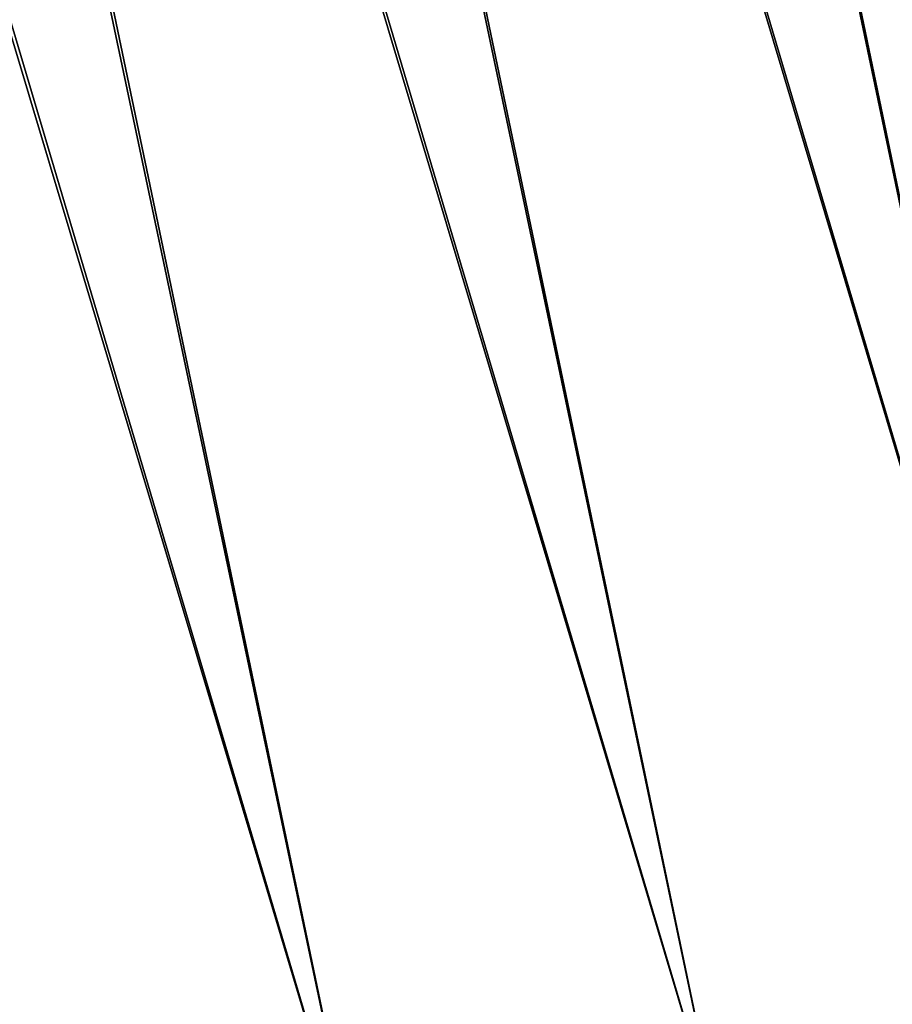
# Model space of a CAD drawing. Header units: millimetres. Extents: x 10 to 447, y 85 to 3287.
# Tile 466 of 548: x 386.12 to 389.94, y 3257.17 to 3261.47. Entities that reach past the tile are written whole.
import ezdxf

# ---------------------------------------------------------------- set-up
doc = ezdxf.new("R2010")
doc.units = ezdxf.units.MM
doc.header["$LTSCALE"] = 6.999206
doc.layers.add('26', color=7, linetype='CONTINUOUS')

msp = doc.modelspace()

# ---------------------------------------------------------------- linework, layer by layer
at = {"layer": '26', "color": 67, "linetype": 'Continuous', "true_color": 0x697045}
for points in [[(390.0282, 3276.3179, -95.1006), (393.9324, 3257.5262, -94.4313), (388.4273, 3275.9887, -94.9531), (390.0282, 3276.3179, -95.1006)], [(390.0342, 3276.3192, -3.9761), (388.4434, 3275.992, -4.1222), (393.9324, 3257.5262, -4.6458), (390.0342, 3276.3192, -3.9761)], [(388.4273, 3275.9887, -94.9531), (392.347, 3257.2001, -94.2848), (386.8327, 3275.6607, -94.7471), (388.4273, 3275.9887, -94.9531)], [(388.4434, 3275.992, -4.1222), (386.8588, 3275.666, -4.3261), (392.347, 3257.2001, -4.7923), (388.4434, 3275.992, -4.1222)], [(393.9324, 3257.5262, -94.4313), (392.347, 3257.2001, -94.2848), (388.4273, 3275.9887, -94.9531), (393.9324, 3257.5262, -94.4313)], [(393.9324, 3257.5262, -4.6458), (388.4434, 3275.992, -4.1222), (392.347, 3257.2001, -4.7923), (393.9324, 3257.5262, -4.6458)], [(386.8327, 3275.6607, -94.7471), (390.7678, 3256.8752, -94.08), (385.2463, 3275.3344, -94.4827), (386.8327, 3275.6607, -94.7471)], [(386.8588, 3275.666, -4.3261), (385.2822, 3275.3417, -4.5877), (390.7678, 3256.8752, -4.9972), (386.8588, 3275.666, -4.3261)], [(392.347, 3257.2001, -94.2848), (390.7678, 3256.8752, -94.08), (386.8327, 3275.6607, -94.7471), (392.347, 3257.2001, -94.2848)], [(392.347, 3257.2001, -4.7923), (386.8588, 3275.666, -4.3261), (390.7678, 3256.8752, -4.9972), (392.347, 3257.2001, -4.7923)], [(385.2822, 3275.3417, -4.5877), (383.7158, 3275.0195, -4.9066), (389.1968, 3256.5521, -5.2601), (385.2822, 3275.3417, -4.5877)], [(390.7678, 3256.8752, -4.9972), (385.2822, 3275.3417, -4.5877), (389.1968, 3256.5521, -5.2601), (390.7678, 3256.8752, -4.9972)], [(385.2463, 3275.3344, -94.4827), (389.1968, 3256.5521, -93.817), (383.6703, 3275.0102, -94.1604), (385.2463, 3275.3344, -94.4827)], [(390.7678, 3256.8752, -94.08), (389.1968, 3256.5521, -93.817), (385.2463, 3275.3344, -94.4827), (390.7678, 3256.8752, -94.08)], [(383.6703, 3275.0102, -94.1604), (387.6362, 3256.2311, -93.4964), (382.1066, 3274.6886, -93.7804), (383.6703, 3275.0102, -94.1604)], [(383.7158, 3275.0195, -4.9066), (382.1615, 3274.6998, -5.2823), (387.6362, 3256.2311, -5.5808), (383.7158, 3275.0195, -4.9066)], [(389.1968, 3256.5521, -93.817), (387.6362, 3256.2311, -93.4964), (383.6703, 3275.0102, -94.1604), (389.1968, 3256.5521, -93.817)], [(389.1968, 3256.5521, -5.2601), (383.7158, 3275.0195, -4.9066), (387.6362, 3256.2311, -5.5808), (389.1968, 3256.5521, -5.2601)], [(387.6362, 3256.2311, -5.5808), (382.1615, 3274.6998, -5.2823), (386.0879, 3255.9126, -5.9587), (387.6362, 3256.2311, -5.5808)], [(387.6362, 3256.2311, -93.4964), (386.0879, 3255.9126, -93.1184), (382.1066, 3274.6886, -93.7804), (387.6362, 3256.2311, -93.4964)]]:
    msp.add_3dface(points, dxfattribs=at)

doc.saveas('drawing.dxf')
